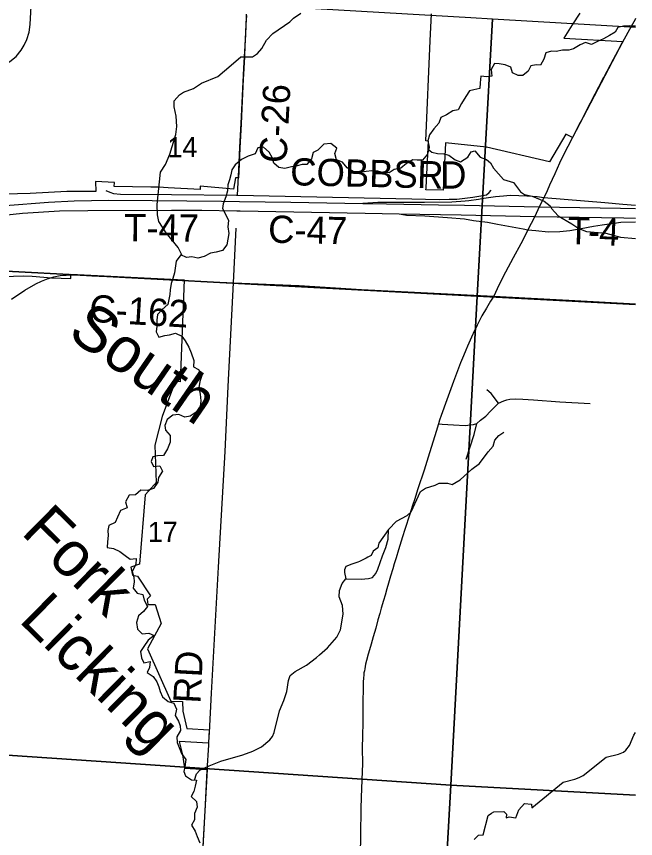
# Model space of a CAD drawing. Extents: x 114604 to 551442, y 316898 to 567001.
# Drawn here: x 278031 to 284848, y 423476 to 432527 of the extents above; entities that cross this region are included whole.
import ezdxf

# ---------------------------------------------------------------- set-up
doc = ezdxf.new("R2010")
doc.units = 0
for name, color, linetype in [('_CIVIL_CONSTRUCTION', 7, 'Continuous'), ('DV_X_County_Line', 7, 'Continuous'), ('GE_P_Alignment_1000_Cardinal_Points', 7, 'Continuous'), ('GE_P_Alignment_100_Cardinal_Points', 7, 'Continuous'), ('GE_P_Alignment_100_Stations', 7, 'Continuous'), ('GE_P_Alignment_500_Bearings', 7, 'Continuous'), ('GE_P_Alignment_500_Cardinal_Points', 7, 'Continuous'), ('MT_X_Edge_Line', 7, 'Continuous'), ('PM_P_Cells', 7, 'Continuous'), ('PM_P_CL_Double_Solid', 7, 'Continuous'), ('PM_P_Crosswalk', 7, 'Continuous'), ('PV_X_Curb', 7, 'Continuous'), ('RD_P_GR_Rt', 7, 'Continuous'), ('SN_P_Signs', 7, 'Continuous')]:
    doc.layers.add(name, color=color, linetype=linetype)

msp = doc.modelspace()

# ---------------------------------------------------------------- linework, layer by layer
at = {"layer": '_CIVIL_CONSTRUCTION'}
for points in [[(276155.8, 430285.4), (277010.5, 430364.8), (277242.4, 430385.7), (277718.4, 430431), (278100.1, 430462), (278194, 430469.6), (278384.3, 430481.4), (278668.7, 430496.1), (278858, 430501.8), (279047.9, 430504.5), (279524.1, 430501.2), (280290.8, 430493.1), (280486.5, 430490.1)], [(280486.5, 430490.1), (281052.4, 430481.4), (281846.9, 430467.5), (281913.5, 430466.3), (282676.7, 430454.2), (282964.8, 430447.9), (283787.7, 430430.5), (284683.5, 430416.8), (284847.9, 430413.6)], [(276980.9, 430252.9), (277715.9, 430322.3), (278099, 430359.7), (278506.2, 430388.6), (278817.7, 430390.3), (279739.6, 430393.8), (280073.6, 430395.1), (280456.4, 430388.1), (280493.3, 430387.4)], [(280493.3, 430387.4), (281872.2, 430362.3), (282243.4, 430355.7), (282928.3, 430343.6), (283738.3, 430325.6), (284719.5, 430309.4), (284847.9, 430306.9)]]:
    msp.add_lwpolyline(points, dxfattribs=at)
at = {"layer": 'DV_X_County_Line'}
for points in [[(284847.9, 432421.9), (284785.6, 432425.2), (284715.5, 432421), (284653.5, 432406.7), (284621.7, 432354.6), (284561.8, 432316.4), (284495.8, 432280.1), (284429.9, 432251.9), (284363.9, 432219.6), (284297.8, 432239.4), (284237.8, 432215.2), (284165.9, 432170.9), (284113.9, 432156.7), (284043.9, 432156.5), (283973.9, 432142.2), (283923.8, 432144.1), (283859.8, 432127.8), (283838, 432055.7), (283802.2, 431991.5), (283752.2, 431995.4), (283694.2, 431985.2), (283666.4, 431923), (283608.5, 431876.8), (283556.4, 431876.6), (283494.3, 431906.4), (283474, 431968.4), (283413.9, 431996.2), (283347.8, 432004), (283293.7, 432009.8), (283257.9, 431941.7), (283266.2, 431869.6), (283212.2, 431863.4), (283146.1, 431869.2), (283136.3, 431797.1), (283134.5, 431735.1), (283068.5, 431720.8), (283018.5, 431708.6), (282978.7, 431644.5), (282930.9, 431570.2)], [(282930.9, 431570.2), (282893.2, 431498), (282837.1, 431487.8), (282767.2, 431443.6), (282705.3, 431413.3), (282681.5, 431353.2), (282627.6, 431291), (282577.8, 431222.7), (282560, 431158.6), (282574.3, 431086.6), (282556.5, 431012.5), (282502.7, 430946.2), (282444.7, 430944), (282394.6, 430947.9), (282324.7, 430907.6), (282262.8, 430855.3), (282190.8, 430843.1), (282134.9, 430804.9), (282062.8, 430810.6), (282010.7, 430824.5), (281944.7, 430828.2), (281880.6, 430820), (281814.6, 430809.8), (281740.5, 430819.6), (281674.3, 430859.4), (281622, 430923.3), (281553.9, 430947), (281537.6, 431017.1), (281557.5, 431077.2), (281491.2, 431127), (281417.2, 431122.7), (281351.3, 431056.5), (281297.4, 431030.3), (281281.6, 430958.1), (281227.8, 430897.9), (281177.8, 430895.7), (281121.7, 430883.5), (281059.7, 430873.3), (280987.7, 430853.1), (280919.6, 430862.8), (280865.4, 430910.7), (280845.2, 430972.7), (280813, 431034.6), (280750.7, 431088.5), (280688.7, 431080.3), (280660.9, 431016.1), (280582.9, 430989.8), (280511, 430953.6), (280441.1, 430893.3), (280403.3, 430837.1), (280391.5, 430783), (280377.6, 430728.9), (280359.8, 430672.8), (280354, 430606.7), (280336.2, 430542.6), (280308.5, 430464.4), (280298.7, 430412.3), (280335, 430342.4), (280367.2, 430280.5), (280357.4, 430212.4), (280369.7, 430138.3), (280359.9, 430076.2), (280348.1, 430014.1), (280300.3, 429951.9), (280230.3, 429931.7), (280166.3, 429919.4), (280098.3, 429883.2), (280028.3, 429864.9), (279964.2, 429880.7), (279904.2, 429874.5), (279840, 429902.3), (279788.2, 429832.1), (279782.4, 429780), (279770.7, 429703.9), (279754.9, 429641.8), (279733.1, 429585.7), (279725.3, 429517.6), (279719.5, 429467.5), (279709.6, 429411.4), (279697.8, 429355.4), (279636, 429299.1), (279584.1, 429244.9), (279578.3, 429184.8), (279576.5, 429118.7), (279568.8, 429054.6), (279599, 428994.7), (279665, 429014.9), (279715, 429023.1), (279783, 429041.3), (279851.2, 429005.5), (279887.4, 428955.6), (279927.7, 428887.7), (279955.9, 428823.7), (279984.2, 428737.7), (279982.5, 428669.7), (280034.6, 428639.8), (280070.9, 428575.8), (280051.1, 428507.7), (280039.3, 428439.6), (280053.6, 428367.6), (280061.8, 428293.6)], [(280061.8, 428293.6), (280056, 428233.5), (280010.2, 428169.3), (279944.3, 428125), (279886.3, 428114.8), (279818.2, 428144.6), (279754.1, 428138.4), (279690.2, 428090.1), (279664.4, 428022), (279672.6, 427971.9), (279724.9, 427914.1), (279723.1, 427840), (279693.3, 427767.8), (279651.6, 427691.6), (279585.5, 427689.4), (279533.5, 427679.2), (279513.7, 427627), (279541.9, 427571.1), (279609.9, 427579.3), (279640.2, 427521.4), (279594.4, 427451.1), (279588.5, 427399.1), (279540.7, 427330.8), (279474.8, 427308.6), (279402.7, 427312.4), (279340.8, 427260.1), (279270.8, 427255.9), (279231, 427181.7), (279251.2, 427117.7), (279175.3, 427087.4), (279145.5, 427013.2), (279117.7, 426955), (279049.7, 426922.8), (279037.9, 426866.7), (279042.1, 426812.6), (279032.3, 426742.5), (279030.6, 426680.5), (279098.7, 426668.7), (279168.8, 426636.9), (279227, 426593), (279285.2, 426551.2), (279349.3, 426559.4), (279347.5, 426493.3), (279305.7, 426417.1), (279323.9, 426353.1), (279326.1, 426303), (279316.4, 426230.9), (279360.6, 426177), (279424.7, 426163.2), (279438.9, 426099.2), (279473.2, 426031.3), (279429.4, 425975), (279375.5, 425926.8), (279353.7, 425854.7), (279364, 425782.6), (279416.2, 425730.7), (279488.2, 425737), (279546.4, 425713.1), (279482.5, 425660.9), (279434.7, 425590.6), (279398.8, 425536.5), (279407.1, 425464.4), (279435.3, 425410.4), (279503.3, 425426.7), (279497.6, 425360.6), (279469.7, 425302.4), (279535.9, 425260.6), (279576.2, 425200.7), (279598.4, 425144.7), (279614.6, 425094.7), (279638.8, 425036.7), (279701, 424984.9), (279765.2, 424967.1), (279795.4, 424899.1), (279779.6, 424829), (279815.9, 424767), (279834.1, 424717), (279836.3, 424667), (279796.5, 424596.8), (279802.7, 424534.7), (279822.9, 424476.7), (279849.1, 424412.7), (279897.4, 424346.8), (279883.7, 424266.7), (279873.9, 424214.6), (279894.1, 424164.6), (279958.3, 424122.8), (280014.3, 424117), (279998.5, 424052.8), (279982.7, 423994.7), (279954.9, 423938.6), (280013.1, 423882.7), (280019.4, 423820.6), (279991.6, 423752.5), (279991.8, 423682.4), (279958, 423622.2), (280000.3, 423556.3), (280022.5, 423498.3), (280050.7, 423428.3)]]:
    msp.add_lwpolyline(points, dxfattribs=at)
at = {"layer": 'GE_P_Alignment_1000_Cardinal_Points'}
msp.add_line((280422.3, 429594.7), (280450.5, 430196.1), dxfattribs=at)
for points in [[(284847.9, 432409.5), (284837.9, 432410), (284799.3, 432417.2)], [(279013.8, 430611.2), (279060.5, 430592), (279098.3, 430578.8), (279175.3, 430571.9), (279737.5, 430566.2), (280453.4, 430559), (280464.7, 430558.8)], [(283340.6, 428268.8), (283257.6, 428375.9), (283209, 428415.1)], [(282678.3, 428041.6), (282718.9, 428038.7), (282844.7, 428030.6), (282972.7, 428025.2), (283062.3, 428036.2), (283099, 428045.5), (283142.1, 428080.7), (283198.3, 428127.9), (283249.9, 428180.2), (283300.7, 428231.3), (283340.6, 428268.8), (283398, 428295.2), (283432, 428306.6), (283462.9, 428313), (283524.1, 428316.5), (283605.2, 428313.4), (283725.9, 428306.9), (284013.3, 428285), (284349.5, 428265)], [(282983.6, 427654.3), (283069.7, 427923.5), (283099, 428045.5)]]:
    msp.add_lwpolyline(points, dxfattribs=at)
at = {"layer": 'GE_P_Alignment_100_Cardinal_Points'}
msp.add_lwpolyline([(277855.8, 431975.7), (277896.4, 431993.2), (277957.9, 432030.4), (278026.7, 432085.4), (278082.1, 432156.4), (278115.5, 432209.6), (278147.4, 432274.6), (278170.4, 432352.8), (278181.6, 432438.2), (278191.9, 432641.3)], dxfattribs=at)
at = {"layer": 'GE_P_Alignment_100_Stations'}
for points in [[(280563.8, 432536.2), (280558.8, 432435.2), (280551.1, 432277.7), (280547.7, 432210.9), (280541.4, 432083.6), (280532.1, 431893.2), (280529.3, 431837.7), (280517.4, 431597.1), (280504.9, 431343.7), (280491.8, 431078.7), (280487.3, 430988.6), (280483, 430901.2), (280479.1, 430821.3), (280475.5, 430750), (280444.7, 430751.6), (280419.6, 430624.9), (280055, 430656.9), (280052.7, 430622.8), (279701.8, 430640.5), (279597.7, 430645.8), (279512, 430647.6), (279108.6, 430654.9), (279111.2, 430699.8), (278902.2, 430711), (278904.7, 430601), (278586.3, 430598.9), (278182.3, 430579.1), (277757.1, 430567.1)], [(284233.2, 432563.7), (284150.8, 432433.2), (284059.1, 432287.9), (284707.3, 432250.9), (284153.7, 431195.7), (284081.3, 431232.2), (283900.9, 430928.2), (283208.4, 431088.1), (282756.4, 431135), (282730.3, 430614.2), (282540.3, 430617.4), (282541.4, 430637), (282541.7, 430642.7), (282569.2, 431154.6), (282537.6, 431158), (282586.7, 432257.8), (282600.1, 432557.2)], [(277884.5, 429664.4), (278113.2, 429670), (278203.8, 429667.5), (278418.5, 429647.9), (278628.8, 429640.9), (278631.3, 429690.4), (279879.2, 429625.9), (279834.9, 428505.3), (279782.1, 428508.4), (279750.6, 428426.2), (279634.2, 428123.1), (279556.5, 427806.9), (279569.8, 427395.1), (279569.7, 427394.9), (279551.7, 427374.5), (279450.4, 427260.1), (279387.4, 426496.7), (279291.8, 426463.9), (279311, 426373.9), (279364.5, 426363.5), (279507.2, 426147.3), (279471.8, 426109.9), (279477.5, 426053.2), (279557.5, 426054.2), (279624.9, 425845), (279474.1, 425562.8), (279730.4, 424988.3), (279859.4, 424985.2), (279864.8, 424879.4), (279909.2, 424686.9), (280154.4, 424671.9), (280146.7, 424524.8), (279821.9, 424545.3), (279858, 424397.1), (279882.7, 424251.9), (280129.7, 424237.3), (280010.6, 422092.9)]]:
    msp.add_lwpolyline(points, dxfattribs=at)
at = {"layer": 'GE_P_Alignment_500_Bearings'}
for p, q in [((280464.7, 430558.8), (280476, 430770.4)), ((279899, 429621.6), (280422.3, 429594.7)), ((280150.3, 424539.5), (280155.9, 424645.1))]:
    msp.add_line(p, q, dxfattribs=at)
for points in [[(280476, 430770.4), (280479.6, 430839.1), (280492.7, 431089.8), (280507.2, 431349.5), (280534.9, 431956.7), (280556.1, 432327.5), (280565.8, 432526), (280565.7, 432542.8), (280564.1, 432551.5)], [(284847.9, 432503.2), (284842.4, 432493.6), (284799.3, 432417.2), (284702.5, 432242.4), (284697.4, 432232.9)], [(284697.4, 432232.9), (284651.5, 432147.1), (284600.6, 432052.2), (284499, 431860)], [(284499, 431860), (284496.5, 431855.3), (284440.6, 431748.1), (284400.5, 431673), (284301.1, 431480.4), (284247.9, 431378), (284228.5, 431340.1)], [(284228.5, 431340.1), (284216.4, 431316.3), (284176, 431240), (284156.3, 431201.9)], [(284156.3, 431201.9), (284102.2, 431096.9), (284040.8, 430973.1), (284009, 430910.7), (283983, 430851.8), (283957.5, 430793.7), (283900.5, 430668.8), (283874.5, 430608.8), (283846.1, 430545.3), (283839, 430531.4), (283787.7, 430430.5), (283738.3, 430325.6), (283697.9, 430246.3), (283662.4, 430176), (283657.1, 430165.6), (283583.3, 430024.1), (283501.4, 429869.6)], [(282684.7, 430511.9), (282795.1, 430515.2), (282881.9, 430517.2), (282967.2, 430525.4), (283057.4, 430536.5), (283145.5, 430551.7), (283205.2, 430564), (283236.9, 430588.5), (283259, 430613)], [(280464.7, 430558.8), (282384.1, 430517.7), (282684.7, 430511.9)], [(283501.4, 429869.6), (283417, 429710.5), (283340.8, 429569.7), (283286.6, 429447.2)], [(277976.4, 429413.9), (278123.3, 429513), (278243.8, 429583.9), (278308.5, 429614), (278379.5, 429641.1), (278384.7, 429642.7)], [(278384.7, 429642.7), (278442.6, 429660.1), (278513, 429675), (278645, 429681.4)], [(278645, 429681.4), (278660.9, 429682.1), (278802.3, 429675.1)], [(278802.3, 429675.1), (278859.9, 429672.3), (279354.8, 429649.6), (279899, 429621.6)], [(280155.9, 424645.1), (280179.2, 425077.8), (280256.4, 426461.9), (280330.6, 427735.5), (280362.7, 428451.7), (280422.3, 429594.7)], [(280422.3, 429594.7), (281144.2, 429565.3), (281831.8, 429521), (282702.5, 429476.8)], [(282702.5, 429476.8), (283286.6, 429447.2), (283697.8, 429425.4)], [(283286.6, 429447.2), (283250.7, 429393.7), (283206, 429315.4), (283156.6, 429229.2), (283105.7, 429127.2), (283061.5, 429037.1), (283057.1, 429027.7)], [(283697.8, 429425.4), (284114.2, 429403.3), (284847.9, 429364.2)], [(283057.1, 429027.7), (282996.3, 428896.7), (282978.1, 428851.7), (282952.5, 428792), (282921.6, 428715), (282843.9, 428507.6), (282770.1, 428305.8), (282706.8, 428134.4), (282691, 428083.4), (282678.3, 428041.6), (282653.7, 427955.9), (282600.6, 427792.1), (282579.8, 427723.8), (282519.7, 427532.7), (282452.3, 427325), (282413, 427203.4), (282393.4, 427142.6), (282361.7, 427046.1), (282307.1, 426877.2), (282281.6, 426798.7), (282238.2, 426653.8), (282210.8, 426564.9), (282190.8, 426499.4), (282174.3, 426444.6), (282151.2, 426363.6), (282127.4, 426287), (282108.5, 426223.9), (282090.1, 426156.4), (282072.8, 426097.2), (282048.6, 426012.7), (282031.7, 425952.7), (282011.7, 425882), (281987.2, 425792.8), (281959.9, 425696.5), (281935.3, 425615.2), (281919.2, 425555.2), (281905, 425506.6), (281885.4, 425436.4), (281875.4, 425397.3), (281870.5, 425371.7), (281865.6, 425345.6), (281861.8, 425321.6), (281858, 425299.1), (281855.4, 425278.6), (281852.5, 425241.9), (281850.5, 425202.2), (281848.8, 425165.9), (281846.4, 424944.5), (281843.9, 424753.8), (281841.4, 424606.1), (281839.2, 424472.5), (281839.7, 424302.4), (281832.7, 424123.5), (281827.8, 423926.9), (281824.7, 423806.3), (281819, 423512.8), (281810.7, 423083.8)], [(280132.5, 424224.5), (280148.3, 424502.6), (280150.3, 424539.5)], [(280013.4, 422116.1), (280060.7, 422908.2), (280111.3, 423852), (280132.5, 424224.5)]]:
    msp.add_lwpolyline(points, dxfattribs=at)
at = {"layer": 'GE_P_Alignment_500_Cardinal_Points'}
for points in [[(283839, 430531.4), (283765.7, 430539.5), (283651.6, 430549.8), (283563.5, 430554), (283467, 430556), (283394.8, 430550), (283307.3, 430541.7), (283176.9, 430523.4), (283117.3, 430513.2), (283011.1, 430497.2), (282972.2, 430494.1), (282825.9, 430482.7), (282524, 430480.2), (282012, 430479.7), (281846.9, 430467.5)], [(284847.9, 430444.3), (284706, 430455.5), (284510.5, 430475.7), (283839, 430531.4)], [(282243.4, 430355.7), (282326.2, 430339.5), (282526.2, 430332.7), (282777.5, 430314.9), (282964.8, 430297.2), (283063.9, 430281.4), (283216, 430260.8), (283326.4, 430239.9), (283489.8, 430211.6), (283608.9, 430189.9), (283662.4, 430176)], [(283662.4, 430176), (283750.9, 430171.8), (283885.6, 430157.6), (284012.6, 430159.6), (284123.2, 430170.2), (284250, 430191.7), (284383.3, 430217.6), (284479.7, 430234.6), (284610.9, 430252.9), (284684.6, 430261.1), (284847.9, 430265.5)]]:
    msp.add_lwpolyline(points, dxfattribs=at)
at = {"layer": 'MT_X_Edge_Line'}
for points in [[(282129, 426876.9), (282023.1, 426728.6), (282019.1, 426714.6), (282009.2, 426676.5), (281957.2, 426638.4), (281937.3, 426592.4), (281901.3, 426574.3), (281881.3, 426562.2), (281809.3, 426526.1), (281789.3, 426520.1), (281723.2, 426496), (281659.2, 426469.9), (281643.3, 426435.8), (281643.3, 426405.8), (281659.5, 426335.7)], [(281659.5, 426335.7), (281825.6, 426329.9), (281907.7, 426340), (281951.7, 426348.1), (281987.6, 426392.2), (282011.6, 426442.3), (282063.4, 426588.5), (282097.3, 426678.7), (282123.1, 426770.8), (282129, 426876.9)]]:
    msp.add_lwpolyline(points, dxfattribs=at)
at = {"layer": 'PM_P_Cells'}
for points in [[(279856.3, 429895.3), (279813.8, 429983.2), (279679.4, 430143.2), (279599.1, 430269.2), (279582.9, 430341.3), (279580.8, 430455.4), (279616.2, 430811.8), (279672.1, 430897.9), (279720, 431012.1), (279787.7, 431228.4), (279795.5, 431316.5), (279791.3, 431428.6), (279767.1, 431532.7), (279767, 431596.8), (279825, 431664.9), (279871, 431693), (279981, 431735.2), (280069, 431793.3), (280249, 431865.6), (280396.9, 431992), (280502.9, 432082.2), (280629, 432082.3), (280687, 432118.5), (280732.9, 432174.6), (280784.8, 432266.7), (280854.8, 432338.9), (281042.7, 432467.3), (281080.7, 432507.3), (281162.7, 432563.5)], [(282568.3, 431061.4), (282604.5, 431033.9), (282668.6, 431018), (282736.6, 431016), (282792.7, 431000.1), (282860.9, 430950.1), (282919, 430926.2), (283003, 430976.4), (283018.9, 431008.4), (283036.9, 431036.5), (283078.9, 431048.5), (283137.1, 430976.5), (283205.2, 430950.6), (283249.3, 430914.6), (283285.4, 430858.6), (283395.7, 430732.6), (283503.9, 430698.7), (283580.1, 430594.7), (283626.2, 430566.7), (283710.3, 430546.8), (283840.5, 430493), (283906.6, 430443), (283922.7, 430413), (283994.9, 430333), (284145.2, 430243.1), (284223.3, 430191.2), (284307.5, 430161.2), (284521.7, 430139.5), (284681.9, 430097.6), (284847.9, 430081.8)], [(282129, 426876.9), (282216.9, 426969.1), (282332.9, 427033.4), (282376.9, 427073.5), (282480.6, 427295.8), (282534.6, 427332), (282640.6, 427368.1), (282686.6, 427388.2), (282778.7, 427388.3), (282828.8, 427374.4), (282916.8, 427426.5), (283046.7, 427542.8), (283128.7, 427605), (283226.5, 427733.3), (283278.5, 427795.4), (283298.4, 427861.5), (283342.3, 427911.6), (283396.3, 427951.7)], [(279991.2, 424119.3), (280013.5, 424189.1), (280051.5, 424227.1), (280153.5, 424277.3), (280281.5, 424327.6), (280523.6, 424398), (280635.7, 424438.2), (280729.7, 424486.3), (280819.6, 424562.5), (280849.6, 424600.6), (280869.5, 424642.7), (280929.2, 424883.1), (280975, 424995.3), (281008.9, 425093.4), (281026.7, 425215.6), (281044.7, 425271.7), (281100.6, 425315.8), (281226.6, 425384.1), (281336.6, 425470.3), (281366.6, 425498.4), (281456.5, 425574.6), (281560.4, 425694.8), (281598.3, 425773), (281630.1, 425947.2), (281619.9, 426043.3), (281585.7, 426137.4), (281589.6, 426205.5), (281617.5, 426285.6), (281659.5, 426335.7)], [(283069.4, 423466.2), (283117.4, 423514.3), (283169.4, 423518.4), (283225.2, 423728.7), (283261.1, 423754.8), (283289.1, 423768.8), (283399.2, 423773), (283427.3, 423745), (283423.4, 423704.9), (283457.4, 423715), (283531.5, 423705.1), (283561.3, 423791.2), (283623.3, 423863.4), (283703.4, 423853.5), (283705.4, 423813.4), (284049.3, 424098.2), (284179.3, 424128.4), (284225.4, 424146.5), (284269.4, 424168.6), (284523.3, 424371.1), (284659.3, 424403.3), (284713.3, 424425.4), (284741.3, 424447.5), (284781.3, 424499.6), (284827.1, 424613.8), (284847.9, 424643.5)]]:
    msp.add_lwpolyline(points, dxfattribs=at)
at = {"layer": 'SN_P_Signs'}
for points in [[(277840.2, 432818.3), (280311.4, 432673), (283035.5, 432514.3), (283271.1, 432502.7), (283105.1, 429447.2), (277710.3, 429735)], [(277710.3, 429735), (283105.1, 429447.2), (282813.2, 424064.5), (277442, 424428.5)], [(277442, 424428.5), (282813.2, 424064.5), (282518.6, 418787.8), (282220.5, 418804.2), (277129.6, 419133.8)]]:
    msp.add_lwpolyline(points, close=True, dxfattribs=at)
for points in [[(284847.9, 429357.4), (283105.1, 429447.2), (283271.1, 432502.7), (284847.9, 432407.6)], [(284847.9, 423953.1), (282813.2, 424064.5), (283105.1, 429447.2), (284847.9, 429357.4)], [(284847.9, 418636.5), (284767.9, 418641.5), (282518.6, 418787.8), (282813.2, 424064.5), (284847.9, 423953.1)]]:
    msp.add_lwpolyline(points, dxfattribs=at)

# ---------------------------------------------------------------- texts
at = {"layer": 'PM_P_CL_Double_Solid'}
for s, height, rotation, p in [('C-26', 300.01, 86.98838, (281003.9, 430907.9)), ('COBBS', 300.01, 358.73797, (281043.1, 430669)), ('R', 300, 358.21065, (282439.5, 430639.4)), ('D', 300, 0.17218, (282696.8, 430631.6)), ('C-47', 300.01, 358.70235, (280799.9, 430037)), ('C-162', 300.01, 356.56663, (278827, 429166)), ('RD', 300.01, 86.9685, (280056.7, 424957.7))]:
    msp.add_text(s, height=height, rotation=rotation, dxfattribs=at).set_placement(p)
at = {"layer": 'PM_P_Crosswalk'}
for s, height, rotation, p in [('T-47', 300.01, 359.70935, (279216, 430052.2)), ('T', 300, 358.1231, (284095.1, 430021.5)), ('4', 300, 357.58965, (284441.8, 430009.9)), ('-', 300, 358.01946, (284319.2, 430014.2))]:
    msp.add_text(s, height=height, rotation=rotation, dxfattribs=at).set_placement(p)
at = {"layer": 'PV_X_Curb'}
for s, rotation, p in [('14', 0.41632, (279695.3, 430976.6)), ('17', 0.41625, (279479.7, 426740.8))]:
    msp.add_text(s, height=221.01, rotation=rotation, dxfattribs=at).set_placement(p)
at = {"layer": 'RD_P_GR_Rt'}
for s, height, rotation, p in [('South', 500.03, 325.41499, (278578.7, 429004.7)), ('Fork', 500.06, 315.41159, (278070.9, 426836.6)), ('Licking', 500.07, 315.41074, (278047.4, 425870.8))]:
    msp.add_text(s, height=height, rotation=rotation, dxfattribs=at).set_placement(p)

doc.saveas('drawing.dxf')
